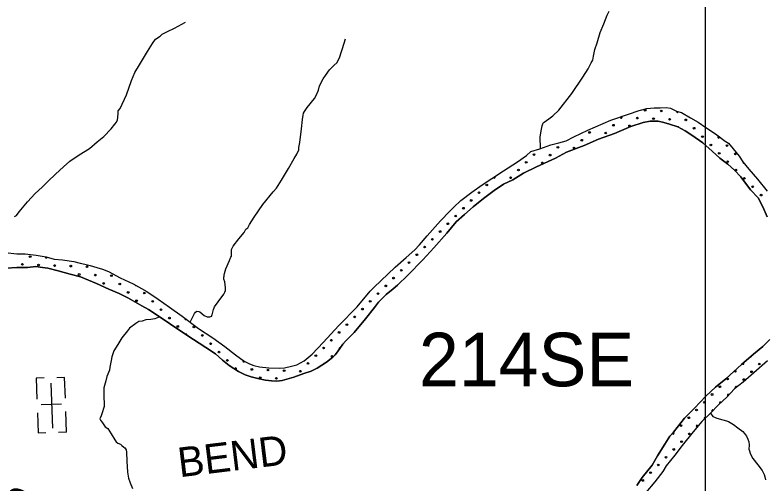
# Model space of a CAD drawing. Extents: x 1551132 to 1791609, y 378168 to 563823.
# Drawn here: x 1623885 to 1633255, y 494838 to 500692 of the extents above; entities that cross this region are included whole.
import ezdxf

# ---------------------------------------------------------------- set-up
doc = ezdxf.new("R2010")
doc.units = 0
for name, color, linetype in [('DESIGN - ROW - Right-of-Way and Easement Labels', 7, 'Continuous'), ('DESIGN - ROW - Right-of-Way Linework', 7, 'Continuous'), ('DESIGN - SCRATCH - User 1', 7, 'Continuous'), ('DESIGN - TRAFFIC CONTROL PERMANENT - Pavement Marking Text', 7, 'Continuous'), ('DESIGN - TRANSPORTATION - Edge of Traveled Way', 7, 'Continuous'), ('DESIGN - TRANSPORTATION - Text', 7, 'Continuous'), ('DESIGN - UTILITIES - Cable (Underground) with Text', 7, 'Continuous')]:
    doc.layers.add(name, color=color, linetype=linetype)

msp = doc.modelspace()

# ---------------------------------------------------------------- linework, layer by layer
at = {"layer": 'DESIGN - ROW - Right-of-Way Linework'}
msp.add_lwpolyline([(1632507.863, 517371.878), (1632507.831, 461291.675)], dxfattribs=at)
at = {"layer": 'DESIGN - SCRATCH - User 1'}
for points in [[(1631041.621, 499250.976), (1631331.239, 499375.604), (1631548.234, 499451.04), (1631684.847, 499497.416), (1631777.162, 499520.308), (1631869.326, 499531.175), (1631947.366, 499532.2), (1632019.431, 499535.309), (1632075.338, 499526.592), (1632150.911, 499489.574), (1632210.71, 499470.782), (1632323.94, 499405.239), (1632419.305, 499349.938), (1632516.511, 499282.586), (1632599.917, 499231.435), (1632653.433, 499190.684), (1632758.547, 499115.223), (1632800.212, 499086.639), (1632859.369, 499015.763), (1632932.309, 498926.669), (1632979.458, 498855.942), (1633054.348, 498762.815), (1633160.87, 498639.236), (1633283.084, 498489.408)], [(1633281.167, 498168.791), (1633228.652, 498291.694), (1633167.987, 498402.672), (1633075.214, 498506.041), (1632953.15, 498667.895), (1632874.119, 498749.047), (1632789.029, 498826.266), (1632689.915, 498901.651), (1632594.95, 498989.012), (1632480.153, 499090.656), (1632341.332, 499190.592), (1632255.925, 499241.76), (1632164.519, 499293.011), (1632062.888, 499326.345), (1631993.123, 499347.262), (1631919.3, 499364.221), (1631821.261, 499363.446), (1631733.046, 499348.521), (1631578.358, 499296.352), (1631375.238, 499210.725)], [(1623760.408, 497721.041), (1623908.271, 497705.165), (1624010.285, 497703.882), (1624150.115, 497686.098), (1624275.921, 497666.481), (1624373.602, 497637.205), (1624477.549, 497629.889), (1624621.329, 497608.046), (1624699.094, 497587.029), (1624756.959, 497574.279), (1624824.783, 497557.395), (1624908.522, 497534.303), (1624978.296, 497513.386), (1625053.944, 497482.385), (1625197.015, 497402.433), (1625362.187, 497330.223), (1625533.049, 497231.887), (1625673.921, 497135.935), (1625816.751, 497035.941), (1625975.455, 496925.738), (1626177.609, 496768.892), (1626356.254, 496652.431), (1626505.009, 496546.353), (1626641.756, 496440.434), (1626748.853, 496362.94), (1626816.443, 496328.023), (1626868.234, 496309.339), (1626938.057, 496292.43), (1627055.929, 496278.93), (1627187.91, 496273.263), (1627254.016, 496280.455), (1627338.256, 496297.431), (1627404.488, 496314.64), (1627497.161, 496367.583), (1627596.208, 496450.51), (1627734.022, 496595.072), (1627932.709, 496809.011), (1628159.637, 497042.642), (1628324.1, 497238.972), (1628372.691, 497286.457), (1628453.689, 497365.601), (1628635.851, 497537.664), (1628773.373, 497658.184), (1628878.596, 497755.061), (1628937.361, 497816.446), (1629034.775, 497929.457), (1629201.138, 498117.746), (1629318.627, 498236.515), (1629369.301, 498289.992), (1629456.341, 498373.061), (1629593.621, 498473.547), (1629722.793, 498566.116), (1629841.798, 498644.785), (1629989.045, 498743.137), (1630162.474, 498855.19), (1630275.505, 498935.934), (1630330.104, 498983.344), (1630440.56, 499018.036), (1630581.223, 499068.371), (1630679.537, 499091.188), (1630769.877, 499116.106), (1630868.533, 499166.974), (1631041.621, 499250.976)], [(1631375.238, 499210.725), (1631174.292, 499139.09), (1630995.28, 499061.179), (1630776.16, 498975.752), (1630639.205, 498901.317), (1630401.81, 498794.072), (1630236.781, 498713.978), (1630105.726, 498631.451), (1629987.02, 498576.833), (1629870.014, 498498.139), (1629738.717, 498395.578), (1629609.395, 498290.984), (1629500.198, 498196.165), (1629397.025, 498103.27), (1629279.27, 497962.458), (1629116.982, 497780.129), (1628981.093, 497629.533), (1628792.706, 497439.511), (1628665.117, 497312.85), (1628608.518, 497265.465), (1628521.62, 497194.413), (1628475.071, 497150.904), (1628424.423, 497099.436), (1628375.607, 497033.917), (1628263.851, 496893.038), (1628123.696, 496720.442), (1628012.349, 496613.623), (1627979.849, 496573.955), (1627951.358, 496534.229), (1627914.668, 496478.577), (1627886.218, 496442.868), (1627855.819, 496411.184), (1627777.046, 496350.049), (1627662.098, 496275.339), (1627585.617, 496238.221), (1627493.227, 496209.32), (1627366.597, 496160.802), (1627222.05, 496120.534), (1627157.944, 496113.318), (1627089.928, 496114.176), (1627016.014, 496123.118), (1626934.19, 496140.176), (1626834.493, 496167.477), (1626760.745, 496190.444), (1626677.222, 496231.57), (1626562.108, 496307.164), (1626478.893, 496374.341), (1626387.812, 496451.634), (1626268.74, 496531.278), (1626032.554, 496686.548), (1625609.905, 496972.406), (1625554.307, 497007.173), (1625468.859, 497054.333), (1625293.996, 497152.718), (1625184.666, 497210.203), (1625055.277, 497263.929), (1624902.072, 497333.99), (1624702.994, 497414.642), (1624575.363, 497448.301), (1624423.817, 497490.285), (1624294.212, 497525.977), (1624228.297, 497534.819), (1624146.407, 497545.861), (1624042.234, 497535.144), (1623908.188, 497534.827), (1623778.041, 497526.436)], [(1631655.554, 494808.436), (1631720.785, 494907.814), (1631844.724, 495062.576), (1631912.131, 495175.954), (1632001.979, 495325.133), (1632067.219, 495424.511), (1632111.843, 495474.054), (1632248.048, 495650.7), (1632373.612, 495775.379), (1632517.476, 495923.874), (1632638.873, 496034.577), (1632764.22, 496141.222), (1632960.457, 496319.118), (1633110.104, 496449.505), (1633229.301, 496544.199), (1633316.39, 496631.285)], [(1633287.158, 496367.128), (1633115.237, 496214.974), (1632981.79, 496100.412), (1632874.717, 496015.585), (1632777.403, 495910.591), (1632674.18, 495813.688), (1632570.866, 495708.777), (1632467.602, 495607.866), (1632359.987, 495478.954), (1632219.849, 495308.366), (1632128.343, 495187.271), (1632018.653, 495052.376), (1631977.763, 494980.749), (1631878.182, 494853.738), (1631766.518, 494720.868)]]:
    msp.add_lwpolyline(points, dxfattribs=at)
at = {"layer": 'DESIGN - TRAFFIC CONTROL PERMANENT - Pavement Marking Text'}
for centre in [(1631757.786, 499499.139), (1631757.786, 499499.139), (1631959.397, 499491.672), (1631959.397, 499491.672), (1631660.715, 499402.068), (1631660.715, 499402.068), (1631862.325, 499394.601), (1631862.325, 499394.601), (1632063.935, 499387.134), (1632063.935, 499387.134), (1632265.546, 499379.666), (1632265.546, 499379.666), (1631362.033, 499312.463), (1631362.033, 499312.463), (1631563.643, 499304.996), (1631563.643, 499304.996), (1632370.084, 499275.128), (1632370.084, 499275.128), (1631063.351, 499222.858), (1631063.351, 499222.858), (1631264.961, 499215.391), (1631264.961, 499215.391), (1632474.623, 499170.589), (1632474.623, 499170.589), (1630966.279, 499125.787), (1630966.279, 499125.787), (1630667.598, 499036.182), (1630667.598, 499036.182), (1630869.208, 499028.715), (1630869.208, 499028.715), (1632579.162, 499066.05), (1632579.162, 499066.05), (1632780.772, 499058.583), (1632780.772, 499058.583), (1630368.916, 498946.578), (1630368.916, 498946.578), (1630570.526, 498939.111), (1630570.526, 498939.111), (1632683.7, 498961.512), (1632683.7, 498961.512), (1632885.311, 498954.045), (1632885.311, 498954.045), (1630271.844, 498849.506), (1630271.844, 498849.506), (1630473.454, 498842.039), (1630473.454, 498842.039), (1632788.239, 498856.973), (1632788.239, 498856.973), (1630174.772, 498752.434), (1630174.772, 498752.434), (1632892.778, 498752.434), (1632892.778, 498752.434), (1630077.701, 498655.363), (1630077.701, 498655.363), (1632997.316, 498647.896), (1632997.316, 498647.896), (1629779.019, 498565.758), (1629779.019, 498565.758), (1633101.855, 498543.357), (1633101.855, 498543.357), (1629681.947, 498468.687), (1629681.947, 498468.687), (1633206.394, 498438.818), (1633206.394, 498438.818), (1629584.876, 498371.615), (1629584.876, 498371.615), (1629487.804, 498274.543), (1629487.804, 498274.543), (1629390.732, 498177.472), (1629390.732, 498177.472), (1629293.661, 498080.4), (1629293.661, 498080.4), (1629196.589, 497983.329), (1629196.589, 497983.329), (1629099.518, 497886.257), (1629099.518, 497886.257), (1629002.446, 497789.185), (1629002.446, 497789.185), (1624074.194, 497669.713), (1624074.194, 497669.713), (1628905.374, 497692.114), (1628905.374, 497692.114), (1623977.123, 497572.641), (1623977.123, 497572.641), (1628808.303, 497595.042), (1628808.303, 497595.042), (1624178.733, 497565.174), (1624178.733, 497565.174), (1624380.343, 497557.707), (1624380.343, 497557.707), (1624581.954, 497550.24), (1624581.954, 497550.24), (1624783.564, 497542.773), (1624783.564, 497542.773), (1628711.231, 497497.97), (1628711.231, 497497.97), (1624686.492, 497445.701), (1624686.492, 497445.701), (1624888.103, 497438.234), (1624888.103, 497438.234), (1625089.713, 497430.767), (1625089.713, 497430.767), (1628614.159, 497400.899), (1628614.159, 497400.899), (1624992.641, 497333.695), (1624992.641, 497333.695), (1625194.252, 497326.228), (1625194.252, 497326.228), (1628517.088, 497303.827), (1628517.088, 497303.827), (1625298.79, 497221.69), (1625298.79, 497221.69), (1625500.401, 497214.223), (1625500.401, 497214.223), (1628420.016, 497206.756), (1628420.016, 497206.756), (1625403.329, 497117.151), (1625403.329, 497117.151), (1625604.939, 497109.684), (1625604.939, 497109.684), (1628322.945, 497109.684), (1628322.945, 497109.684), (1628225.873, 497012.612), (1628225.873, 497012.612), (1625709.478, 497005.145), (1625709.478, 497005.145), (1628128.801, 496915.541), (1628128.801, 496915.541), (1625814.017, 496900.607), (1625814.017, 496900.607), (1628031.73, 496818.469), (1628031.73, 496818.469), (1625918.555, 496796.068), (1625918.555, 496796.068), (1626120.166, 496788.601), (1626120.166, 496788.601), (1626224.704, 496684.062), (1626224.704, 496684.062), (1627934.658, 496721.398), (1627934.658, 496721.398), (1626329.243, 496579.524), (1626329.243, 496579.524), (1627837.586, 496624.326), (1627837.586, 496624.326), (1626433.782, 496474.985), (1626433.782, 496474.985), (1627740.515, 496527.254), (1627740.515, 496527.254), (1626538.32, 496370.446), (1626538.32, 496370.446), (1627643.443, 496430.183), (1627643.443, 496430.183), (1627845.054, 496422.716), (1627845.054, 496422.716), (1626844.469, 496258.441), (1626844.469, 496258.441), (1627546.372, 496333.111), (1627546.372, 496333.111), (1633183.993, 496325.644), (1633183.993, 496325.644), (1627046.079, 496250.974), (1627046.079, 496250.974), (1627247.69, 496243.506), (1627247.69, 496243.506), (1627449.3, 496236.039), (1627449.3, 496236.039), (1632885.311, 496236.039), (1632885.311, 496236.039), (1633086.921, 496228.572), (1633086.921, 496228.572), (1626949.008, 496153.902), (1626949.008, 496153.902), (1627150.618, 496146.435), (1627150.618, 496146.435), (1632788.239, 496138.968), (1632788.239, 496138.968), (1632989.849, 496131.501), (1632989.849, 496131.501), (1632691.167, 496041.896), (1632691.167, 496041.896), (1632594.096, 495944.825), (1632594.096, 495944.825), (1632497.024, 495847.753), (1632497.024, 495847.753), (1632399.953, 495750.681), (1632399.953, 495750.681), (1632302.881, 495653.61), (1632302.881, 495653.61), (1632205.809, 495556.538), (1632205.809, 495556.538), (1632310.348, 495451.999), (1632310.348, 495451.999), (1632213.276, 495354.928), (1632213.276, 495354.928), (1632116.205, 495257.856), (1632116.205, 495257.856), (1632019.133, 495160.785), (1632019.133, 495160.785), (1631922.062, 495063.713), (1631922.062, 495063.713), (1631824.99, 494966.641), (1631824.99, 494966.641), (1631727.918, 494869.57), (1631727.918, 494869.57)]:
    msp.add_circle(centre, 10.56, dxfattribs=at)
for centre, start, end in [((1632161.007, 499484.205), 151.1109132, 353.9981481), ((1631459.105, 499409.535), 128.9469572, 89.3919684), ((1632168.474, 499282.595), 13.3455042, 108.0961253), ((1632676.233, 499163.122), 84.8867226, 23.7643899), ((1632989.849, 498849.506), 151.4427218, 286.1677177), ((1629876.09, 498662.83), 191.2371362, 56.2438696), ((1624275.805, 497662.246), 147.6843452, 6.1064918), ((1625395.862, 497318.761), 190.6173686, 289.5392996), ((1626015.627, 496893.14), 136.0508185, 328.3352797), ((1626023.094, 496691.529), 332.3091795, 139.5460317), ((1627942.125, 496519.787), 57.9099701, 235.2982575), ((1626739.93, 496362.979), 114.6187408, 355.291964), ((1633079.454, 496430.183), 252.8771898, 9.2538968), ((1626642.859, 496265.908), 257.9910356, 215.4241009), ((1627747.982, 496325.644), 58.9906734, 187.0527166), ((1632982.382, 496333.111), 199.6659645, 62.4651222), ((1632892.778, 496034.429), 18.7130404, 238.0619686), ((1632795.706, 495937.358), 20.3130173, 254.0350103), ((1632698.634, 495840.286), 28.633356, 237.7490329), ((1632601.563, 495743.214), 32.9062287, 237.9726242), ((1632504.491, 495646.143), 35.6607825, 233.0186738), ((1632407.42, 495549.071), 356.3436135, 283.9465148), ((1632108.738, 495459.466), 183.0788957, 92.9015859)]:
    msp.add_arc(centre, 10.56, start, end, dxfattribs=at)
at = {"layer": 'DESIGN - TRANSPORTATION - Edge of Traveled Way'}
for points in [[(1631041.621, 499250.976), (1631331.239, 499375.604), (1631548.234, 499451.04), (1631684.847, 499497.416), (1631777.162, 499520.308), (1631869.326, 499531.175), (1631947.366, 499532.2), (1632019.431, 499535.309), (1632075.338, 499526.592), (1632150.911, 499489.574), (1632210.71, 499470.782), (1632323.94, 499405.239), (1632419.305, 499349.938), (1632516.511, 499282.586), (1632599.917, 499231.435), (1632653.433, 499190.684), (1632758.547, 499115.223), (1632800.212, 499086.639), (1632859.369, 499015.763), (1632932.309, 498926.669), (1632979.458, 498855.942), (1633054.348, 498762.815), (1633160.87, 498639.236), (1633283.084, 498489.408)], [(1631375.238, 499210.725), (1631578.358, 499296.352), (1631733.046, 499348.521), (1631821.261, 499363.446), (1631919.3, 499364.221), (1631993.123, 499347.262), (1632062.888, 499326.345), (1632164.519, 499293.011), (1632255.925, 499241.76), (1632341.332, 499190.592), (1632480.153, 499090.656), (1632594.95, 498989.012), (1632689.915, 498901.651), (1632789.029, 498826.266), (1632874.119, 498749.047), (1632953.15, 498667.895), (1633075.214, 498506.041), (1633167.987, 498402.672), (1633228.652, 498291.694), (1633281.167, 498168.791)], [(1623760.408, 497721.041), (1623908.271, 497705.165), (1624010.285, 497703.882), (1624150.115, 497686.098), (1624275.921, 497666.481), (1624373.602, 497637.205), (1624477.549, 497629.889), (1624621.329, 497608.046), (1624699.094, 497587.029), (1624756.959, 497574.279), (1624824.783, 497557.395), (1624908.522, 497534.303), (1624978.296, 497513.386), (1625053.944, 497482.385), (1625197.015, 497402.433), (1625362.187, 497330.223), (1625533.049, 497231.887), (1625673.921, 497135.935), (1625816.751, 497035.941), (1625975.455, 496925.738), (1626177.609, 496768.892), (1626356.254, 496652.431), (1626505.009, 496546.353), (1626641.756, 496440.434), (1626748.853, 496362.94), (1626816.443, 496328.023), (1626868.234, 496309.339), (1626938.057, 496292.43), (1627055.929, 496278.93), (1627187.91, 496273.263), (1627254.016, 496280.455), (1627338.256, 496297.431), (1627404.488, 496314.64), (1627497.161, 496367.583), (1627596.208, 496450.51), (1627734.022, 496595.072), (1627932.709, 496809.011), (1628159.637, 497042.642), (1628324.1, 497238.972), (1628372.691, 497286.457), (1628453.689, 497365.601), (1628635.851, 497537.664), (1628773.373, 497658.184), (1628878.596, 497755.061), (1628937.361, 497816.446), (1629034.775, 497929.457), (1629201.138, 498117.746), (1629318.627, 498236.515), (1629369.301, 498289.992), (1629456.341, 498373.061), (1629593.621, 498473.547), (1629722.793, 498566.116), (1629841.798, 498644.785), (1629989.045, 498743.137), (1630162.474, 498855.19), (1630275.505, 498935.934), (1630330.104, 498983.344), (1630440.56, 499018.036), (1630581.223, 499068.371), (1630679.537, 499091.188), (1630769.877, 499116.106), (1630868.533, 499166.974), (1631041.621, 499250.976)], [(1623778.041, 497526.436), (1623908.188, 497534.827), (1624042.234, 497535.144), (1624146.407, 497545.861), (1624228.297, 497534.819), (1624294.212, 497525.977), (1624423.817, 497490.285), (1624575.363, 497448.301), (1624702.994, 497414.642), (1624902.072, 497333.99), (1625055.277, 497263.929), (1625184.666, 497210.203), (1625293.996, 497152.718), (1625468.859, 497054.333), (1625554.307, 497007.173), (1625609.905, 496972.406), (1626032.554, 496686.548), (1626268.74, 496531.278), (1626387.812, 496451.634), (1626478.893, 496374.341), (1626562.108, 496307.164), (1626677.222, 496231.57), (1626760.745, 496190.444), (1626834.493, 496167.477), (1626934.19, 496140.176), (1627016.014, 496123.118), (1627089.928, 496114.176), (1627157.944, 496113.318), (1627222.05, 496120.534), (1627366.597, 496160.802), (1627493.227, 496209.32), (1627585.617, 496238.221), (1627662.098, 496275.339), (1627777.046, 496350.049), (1627855.819, 496411.184), (1627886.218, 496442.868), (1627914.668, 496478.577), (1627951.358, 496534.229), (1627979.849, 496573.955), (1628012.349, 496613.623), (1628123.696, 496720.442), (1628263.851, 496893.038), (1628375.607, 497033.917), (1628424.423, 497099.436), (1628475.071, 497150.904), (1628521.62, 497194.413), (1628608.518, 497265.465), (1628665.117, 497312.85), (1628792.706, 497439.511), (1628981.093, 497629.533), (1629116.982, 497780.129), (1629279.27, 497962.458), (1629397.025, 498103.27), (1629500.198, 498196.165), (1629609.395, 498290.984), (1629738.717, 498395.578), (1629870.014, 498498.139), (1629987.02, 498576.833), (1630105.726, 498631.451), (1630236.781, 498713.978), (1630401.81, 498794.072), (1630639.205, 498901.317), (1630776.16, 498975.752), (1630995.28, 499061.179), (1631174.292, 499139.09), (1631375.238, 499210.725)], [(1633316.39, 496631.285), (1633229.301, 496544.199), (1633110.104, 496449.505), (1632960.457, 496319.118), (1632764.22, 496141.222), (1632638.873, 496034.577), (1632517.476, 495923.874), (1632373.612, 495775.379), (1632248.048, 495650.7), (1632111.843, 495474.054), (1632067.219, 495424.511), (1632001.979, 495325.133), (1631912.131, 495175.954), (1631844.724, 495062.576), (1631720.785, 494907.814), (1631655.554, 494808.436)], [(1633287.158, 496367.128), (1633115.237, 496214.974), (1632981.79, 496100.412), (1632874.717, 496015.585), (1632777.403, 495910.591), (1632674.18, 495813.688), (1632570.866, 495708.777), (1632467.602, 495607.866), (1632359.987, 495478.954), (1632219.849, 495308.366), (1632128.343, 495187.271), (1632018.653, 495052.376), (1631977.763, 494980.749), (1631878.182, 494853.738), (1631766.518, 494720.868)]]:
    msp.add_lwpolyline(points, dxfattribs=at)
at = {"layer": 'DESIGN - TRANSPORTATION - Text'}
for points in [[(1630450.943, 499021.753), (1630447.476, 499168.965), (1630462.451, 499263.001), (1630472.892, 499304.977), (1630481.142, 499328.936), (1630487.35, 499348.912), (1630507.458, 499358.72), (1630571.957, 499404.138), (1630606.264, 499431.839), (1630678.996, 499499.216), (1630841.226, 499707.946), (1630977.431, 499914.951), (1631044.529, 500018.454), (1631085.337, 500094.181), (1631105.67, 500126.04), (1631112.194, 500176.067), (1631129.061, 500260.06), (1631157.943, 500343.929), (1631195.301, 500473.808), (1631240.417, 500579.544), (1631281.566, 500689.338), (1631308.115, 500741.165)], [(1623879.155, 498171.402), (1623903.321, 498183.186), (1623935.862, 498230.979), (1624039.285, 498354.257), (1624136.524, 498459.552), (1624225.481, 498538.854), (1624300.371, 498614.297), (1624391.419, 498701.608), (1624490.508, 498792.844), (1624571.373, 498864.212), (1624688.378, 498943.239), (1624817.4, 499022.141), (1624910.39, 499103.41), (1624995.238, 499172.737), (1625084.336, 499266.081), (1625131.018, 499325.766), (1625151.318, 499351.625), (1625163.617, 499379.576), (1625167.951, 499411.61), (1625174.509, 499465.687), (1625174.776, 499491.746), (1625197.133, 499523.605), (1625276.99, 499693.234), (1625338.897, 499871.072), (1625382.004, 499972.9), (1625439.07, 500068.569), (1625538.934, 500235.99), (1625602.033, 500333.609), (1625638.665, 500389.377), (1625699.172, 500428.87), (1625725.455, 500452.671), (1625791.912, 500486.088), (1625876.476, 500527.339), (1626013.473, 500602.158)], [(1626074.519, 496848.878), (1626126.485, 496957.506), (1626140.676, 496975.398), (1626156.784, 496985.248), (1626180.75, 496980.989), (1626192.758, 496980.864), (1626246.299, 496934.213), (1626286.131, 496915.763), (1626302.139, 496915.596), (1626318.164, 496917.43), (1626342.238, 496923.188), (1626344.363, 496935.197), (1626348.446, 496943.164), (1626354.78, 496975.164), (1626358.971, 496993.157), (1626363.138, 497009.149), (1626371.321, 497027.099), (1626377.471, 497041.058), (1626422.128, 497102.718), (1626495.168, 497200.154), (1626505.418, 497224.096), (1626515.651, 497246.038), (1626516.001, 497280.097), (1626504.768, 497354.366), (1626495.11, 497388.534), (1626493.377, 497414.609), (1626499.443, 497420.551), (1626499.61, 497436.585), (1626503.835, 497458.585), (1626518.443, 497516.554), (1626563.533, 497620.29), (1626575.891, 497654.232), (1626581.975, 497662.182), (1626588.125, 497676.149), (1626588.45, 497708.209), (1626590.641, 497726.217), (1626588.741, 497736.259), (1626590.85, 497746.26), (1626590.991, 497760.285), (1626609.391, 497798.169), (1626680.406, 497893.622), (1626749.263, 497973.065), (1626767.662, 498010.95), (1626793.862, 498028.717), (1626814.303, 498070.585), (1626873.276, 498162.154), (1626980.991, 498323.358), (1627110.654, 498478.32), (1627151.17, 498525.997), (1627216.227, 498625.516), (1627301.767, 498770.92), (1627373.098, 498896.431), (1627405.664, 498950.199), (1627430.23, 499004.051), (1627432.547, 499034.085), (1627443.214, 499098.103), (1627462.972, 499268.241), (1627476.196, 499386.344), (1627484.738, 499438.354), (1627491.004, 499464.346), (1627501.221, 499484.28), (1627535.745, 499534.015), (1627624.943, 499645.309), (1627647.359, 499685.16), (1627676.075, 499752.995), (1627690.641, 499806.955), (1627733.549, 499892.682), (1627763.99, 499934.45), (1627812.755, 500006.085), (1627867.354, 500061.628), (1627909.761, 500099.263), (1627942.477, 500167.056), (1627961.044, 500220.974), (1627975.585, 500272.926), (1628014.843, 500392.754)], [(1625693.104, 496916.138), (1625630.905, 496889.978), (1625582.798, 496882.57), (1625520.708, 496877.336), (1625472.534, 496863.911), (1625430.451, 496858.428), (1625396.127, 496832.802), (1625313.371, 496773.725), (1625288.955, 496739.958), (1625217.865, 496652.672), (1625170.849, 496571.103), (1625117.833, 496489.601), (1625094.951, 496417.741), (1625086.384, 496371.756), (1625069.351, 496287.804), (1625064.86, 496247.778), (1625031.877, 496168.034), (1625021.236, 496116.066), (1624994.153, 496028.231), (1624994.761, 495913.995), (1624997.728, 495829.792), (1624997.311, 495795.725), (1624990.994, 495769.757), (1624976.478, 495727.848), (1624961.887, 495679.938), (1624943.395, 495640.087), (1624951.179, 495621.954), (1624976.786, 495589.569), (1625012.21, 495541.035), (1625043.943, 495518.593), (1625085.167, 495453.941), (1625130.274, 495379.231), (1625149.932, 495350.93), (1625169.765, 495336.655), (1625201.597, 495322.229), (1625219.43, 495307.971), (1625245.196, 495287.612), (1625259.071, 495277.42), (1625272.779, 495253.194), (1625278.437, 495225.069), (1625281.07, 495112.816), (1625291.378, 494974.412), (1625302.478, 494900.118), (1625321.769, 494841.767), (1625352.894, 494769.232)], [(1632572.424, 495710.352), (1632602.54, 495671.484), (1632622.44, 495661.259), (1632652.331, 495648.925), (1632730.154, 495628.067), (1632774.069, 495617.591), (1632799.977, 495607.299), (1632863.634, 495570.565), (1632917.241, 495529.922), (1632978.789, 495483.188), (1632998.531, 495456.929), (1633024.188, 495422.595), (1633041.821, 495386.335), (1633051.496, 495354.168), (1633057.063, 495312.025), (1633054.546, 495261.957), (1633062.346, 495241.832), (1633068.021, 495209.706), (1633081.754, 495183.514), (1633105.353, 495143.188), (1633164.593, 495066.419), (1633219.867, 494993.692), (1633243.383, 494945.349), (1633253.058, 494913.182), (1633260.691, 494877.031)]]:
    msp.add_lwpolyline(points, dxfattribs=at)
at = {"layer": 'DESIGN - UTILITIES - Cable (Underground) with Text'}
for p, q in [((1624149.055, 496148.046), (1624158.167, 495887.34)), ((1624248.674, 496151.522), (1624149.672, 496148.046)), ((1624505.338, 496156.5), (1624405.669, 496153.024)), ((1624514.225, 495899.928), (1624505.247, 496156.5)), ((1624466.841, 495823.809), (1624213.344, 495814.964)), ((1624164.11, 495716.528), (1624172.913, 495465.197)), ((1624529.105, 495473.693), (1624520.077, 495731.624)), ((1624173.047, 495465.197), (1624271.257, 495468.632)), ((1624528.93, 495473.693), (1624429.528, 495470.217))]:
    msp.add_line(p, q, dxfattribs=at)
msp.add_lwpolyline([(1624332.235, 496086.98), (1624351.909, 495524.292)], dxfattribs=at)

# ---------------------------------------------------------------- texts
at = {"layer": 'DESIGN - ROW - Right-of-Way and Easement Labels'}
for s, height, rotation, p in [('PARSONS', 369.9932, 340.4292, (1621706.305, 495161.748)), ('BEND', 369.9916, 6.9504778, (1625941.755, 494908.927))]:
    msp.add_text(s, height=height, rotation=rotation, dxfattribs=at).set_placement(p)
at = {"layer": 'DESIGN - ROW - Right-of-Way Linework'}
msp.add_text('214SE', height=669.9842, rotation=0.0000333, dxfattribs=at).set_placement((1628931.285, 496047.475))

doc.saveas('drawing.dxf')
